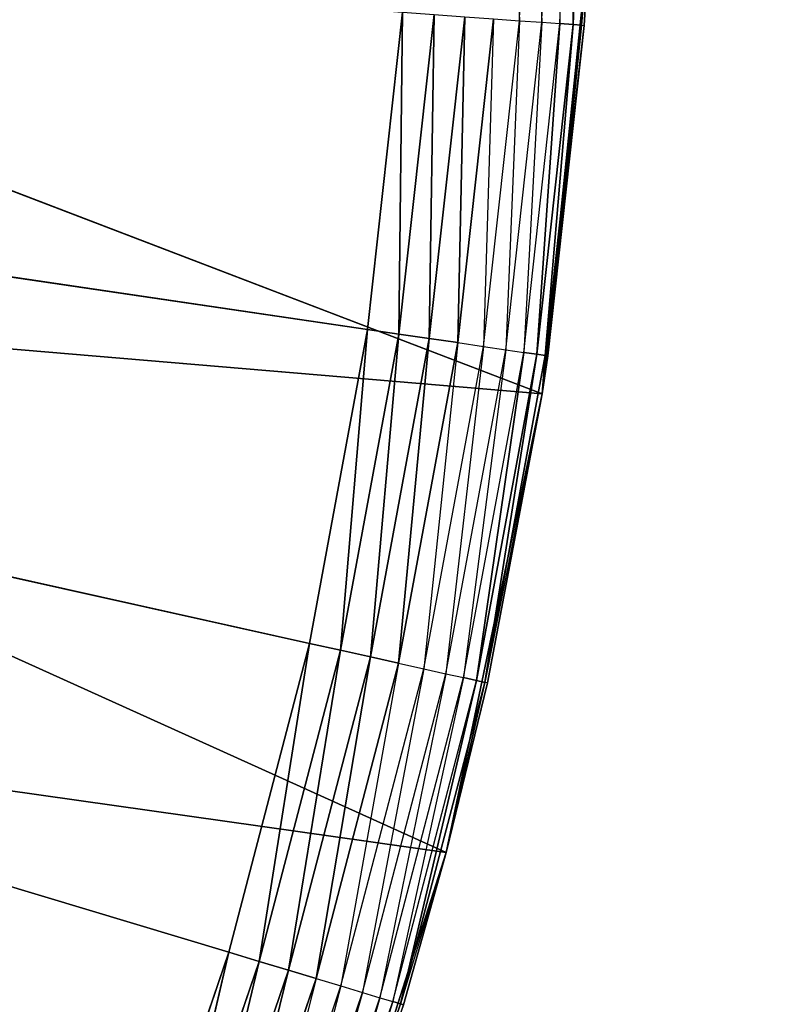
# Model space of a CAD drawing. Header units: centimetres. Extents: x 0.1 to 22.3, y 0.1 to 22.3.
# Tile 591 of 632: x 21.2242 to 21.3083, y 20.6218 to 20.7299. Entities that reach past the tile are written whole.
import ezdxf

# ---------------------------------------------------------------- set-up
doc = ezdxf.new("R2010")
doc.units = ezdxf.units.CM
doc.header["$LTSCALE"] = 2.54
doc.layers.get('0').update_dxf_attribs({"true_color": 0xff5454})

# ---------------------------------------------------------------- blocks, each defined once
blk = doc.blocks.new('Kosz na _mieci DELLA.STL')
at = {"color": 0}
for p, q in [((20.78747, 20.7658, 15.55), (21.24712, 20.62751, 15.55)), ((21.26236, 20.69591, 15.55), (20.78747, 20.7658, 15.55)), ((21.26236, 20.69591, 15.55), (20.78747, 20.7658, 15.55)), ((21.25599, 20.66143, 15.55), (20.78747, 20.7658, 15.55)), ((21.25599, 20.66143, 15.55), (20.78747, 20.7658, 15.55)), ((20.78747, 20.7658, 15.55), (21.24712, 20.62751, 15.55)), ((21.27747, 20.7658, 15.55268), (21.27902, 20.72982, 15.55468)), ((21.27902, 20.72982, 15.55468), (21.28033, 20.7658, 15.55468)), ((21.28033, 20.7658, 15.55468), (21.28147, 20.72964, 15.55714)), ((21.28147, 20.72964, 15.55714), (21.2828, 20.7658, 15.55714)), ((21.2828, 20.7658, 15.55714), (21.28347, 20.7295, 15.56)), ((21.28347, 20.7295, 15.56), (21.28479, 20.7658, 15.56)), ((21.28479, 20.7658, 15.56), (21.28494, 20.72939, 15.56316)), ((21.28479, 20.7658, 15.56), (21.28494, 20.72939, 15.56316)), ((21.28494, 20.72939, 15.56316), (21.28627, 20.7658, 15.56316)), ((21.28494, 20.72939, 15.56316), (21.28627, 20.7658, 15.56316)), ((21.28747, 20.7658, 15.57), (21.28584, 20.72933, 15.56653)), ((21.28584, 20.72933, 15.56653), (21.28717, 20.7658, 15.56653)), ((21.28627, 20.7658, 15.56316), (21.28584, 20.72933, 15.56653)), ((21.28627, 20.7658, 15.56316), (21.28584, 20.72933, 15.56653)), ((21.28584, 20.72933, 15.56653), (21.28717, 20.7658, 15.56653)), ((21.28152, 20.68885, 15.75), (21.13681, 20.74426, 15.75)), ((21.28152, 20.68885, 15.75), (21.13681, 20.74426, 15.75)), ((21.28681, 20.74006, 15.75), (21.28152, 20.68885, 15.75)), ((21.28681, 20.74006, 15.75), (21.28152, 20.68885, 15.75)), ((21.28681, 20.74006, 15.57), (21.28584, 20.72933, 15.56653)), ((21.28614, 20.7293, 15.57), (21.28681, 20.74006, 15.75)), ((21.28614, 20.7293, 15.57), (21.28681, 20.74006, 15.75)), ((21.28614, 20.7293, 15.57), (21.28681, 20.74006, 15.57)), ((21.26619, 20.73076, 15.55), (21.26236, 20.69591, 15.55)), ((21.26619, 20.73076, 15.55), (21.26236, 20.69591, 15.55)), ((21.26619, 20.73076, 15.55), (21.2658, 20.69541, 15.5503)), ((21.26619, 20.73076, 15.55), (21.2658, 20.69541, 15.5503)), ((21.2658, 20.69541, 15.5503), (21.26966, 20.73051, 15.5503)), ((21.2658, 20.69541, 15.5503), (21.26966, 20.73051, 15.5503)), ((21.26966, 20.73051, 15.5503), (21.26913, 20.69492, 15.55121)), ((21.26966, 20.73051, 15.5503), (21.26913, 20.69492, 15.55121)), ((21.26913, 20.69492, 15.55121), (21.27302, 20.73026, 15.55121)), ((21.26913, 20.69492, 15.55121), (21.27302, 20.73026, 15.55121)), ((21.27302, 20.73026, 15.55121), (21.27225, 20.69446, 15.55268)), ((21.27302, 20.73026, 15.55121), (21.27225, 20.69446, 15.55268)), ((21.27225, 20.69446, 15.55268), (21.27617, 20.73003, 15.55268)), ((21.27617, 20.73003, 15.55268), (21.27508, 20.69404, 15.55468)), ((21.27508, 20.69404, 15.55468), (21.27902, 20.72982, 15.55468)), ((21.27617, 20.73003, 15.55268), (21.27902, 20.72982, 15.55468)), ((21.27902, 20.72982, 15.55468), (21.27752, 20.69368, 15.55714)), ((21.27752, 20.69368, 15.55714), (21.28147, 20.72964, 15.55714)), ((21.27902, 20.72982, 15.55468), (21.28147, 20.72964, 15.55714)), ((21.28147, 20.72964, 15.55714), (21.2795, 20.69339, 15.56)), ((21.2795, 20.69339, 15.56), (21.28347, 20.7295, 15.56)), ((21.28347, 20.7295, 15.56), (21.28095, 20.69318, 15.56316)), ((21.28347, 20.7295, 15.56), (21.28095, 20.69318, 15.56316)), ((21.28095, 20.69318, 15.56316), (21.28494, 20.72939, 15.56316)), ((21.28095, 20.69318, 15.56316), (21.28494, 20.72939, 15.56316)), ((21.28147, 20.72964, 15.55714), (21.28347, 20.7295, 15.56)), ((21.28614, 20.7293, 15.57), (21.28152, 20.68885, 15.75)), ((21.28614, 20.7293, 15.57), (21.28152, 20.68885, 15.75)), ((21.28494, 20.72939, 15.56316), (21.28185, 20.69304, 15.56653)), ((21.28494, 20.72939, 15.56316), (21.28185, 20.69304, 15.56653)), ((21.28185, 20.69304, 15.56653), (21.28584, 20.72933, 15.56653)), ((21.28185, 20.69304, 15.56653), (21.28584, 20.72933, 15.56653)), ((21.28215, 20.693, 15.57), (21.28584, 20.72933, 15.56653)), ((21.28215, 20.693, 15.57), (21.28584, 20.72933, 15.56653)), ((21.28215, 20.693, 15.57), (21.28614, 20.7293, 15.57)), ((21.28215, 20.693, 15.57), (21.28614, 20.7293, 15.57)), ((21.28347, 20.7295, 15.56), (21.28494, 20.72939, 15.56316)), ((21.28347, 20.7295, 15.56), (21.28494, 20.72939, 15.56316)), ((21.28494, 20.72939, 15.56316), (21.28584, 20.72933, 15.56653)), ((21.28494, 20.72939, 15.56316), (21.28584, 20.72933, 15.56653)), ((21.28584, 20.72933, 15.56653), (21.28614, 20.7293, 15.57)), ((21.27099, 20.63846, 15.75), (21.13152, 20.70149, 15.75)), ((21.27099, 20.63846, 15.75), (21.13152, 20.70149, 15.75)), ((21.28152, 20.68885, 15.75), (21.13152, 20.70149, 15.75)), ((21.28152, 20.68885, 15.75), (21.13152, 20.70149, 15.75)), ((21.26236, 20.69591, 15.55), (21.25599, 20.66143, 15.55)), ((21.26236, 20.69591, 15.55), (21.25599, 20.66143, 15.55)), ((21.26236, 20.69591, 15.55), (21.25938, 20.66068, 15.5503)), ((21.26236, 20.69591, 15.55), (21.25938, 20.66068, 15.5503)), ((21.26236, 20.69591, 15.55), (21.2658, 20.69541, 15.5503)), ((21.26236, 20.69591, 15.55), (21.2658, 20.69541, 15.5503)), ((21.25938, 20.66068, 15.5503), (21.2658, 20.69541, 15.5503)), ((21.25938, 20.66068, 15.5503), (21.2658, 20.69541, 15.5503)), ((21.2658, 20.69541, 15.5503), (21.26267, 20.65995, 15.55121)), ((21.2658, 20.69541, 15.5503), (21.26267, 20.65995, 15.55121)), ((21.26267, 20.65995, 15.55121), (21.26913, 20.69492, 15.55121)), ((21.26267, 20.65995, 15.55121), (21.26913, 20.69492, 15.55121)), ((21.26913, 20.69492, 15.55121), (21.26575, 20.65926, 15.55268)), ((21.26913, 20.69492, 15.55121), (21.26575, 20.65926, 15.55268)), ((21.2658, 20.69541, 15.5503), (21.26913, 20.69492, 15.55121)), ((21.2658, 20.69541, 15.5503), (21.26913, 20.69492, 15.55121)), ((21.26913, 20.69492, 15.55121), (21.27225, 20.69446, 15.55268)), ((21.26913, 20.69492, 15.55121), (21.27225, 20.69446, 15.55268)), ((21.26575, 20.65926, 15.55268), (21.27225, 20.69446, 15.55268)), ((21.27225, 20.69446, 15.55268), (21.26854, 20.65864, 15.55468)), ((21.26854, 20.65864, 15.55468), (21.27508, 20.69404, 15.55468)), ((21.27508, 20.69404, 15.55468), (21.27095, 20.6581, 15.55714)), ((21.27095, 20.6581, 15.55714), (21.27752, 20.69368, 15.55714)), ((21.27225, 20.69446, 15.55268), (21.27508, 20.69404, 15.55468)), ((21.27752, 20.69368, 15.55714), (21.2729, 20.65767, 15.56)), ((21.27508, 20.69404, 15.55468), (21.27752, 20.69368, 15.55714)), ((21.27752, 20.69368, 15.55714), (21.2795, 20.69339, 15.56)), ((21.2729, 20.65767, 15.56), (21.2795, 20.69339, 15.56)), ((21.2795, 20.69339, 15.56), (21.27433, 20.65735, 15.56316)), ((21.2795, 20.69339, 15.56), (21.27433, 20.65735, 15.56316)), ((21.27433, 20.65735, 15.56316), (21.28095, 20.69318, 15.56316)), ((21.27433, 20.65735, 15.56316), (21.28095, 20.69318, 15.56316)), ((21.28095, 20.69318, 15.56316), (21.27522, 20.65715, 15.56653)), ((21.28095, 20.69318, 15.56316), (21.27522, 20.65715, 15.56653)), ((21.27522, 20.65715, 15.56653), (21.28185, 20.69304, 15.56653)), ((21.27522, 20.65715, 15.56653), (21.28185, 20.69304, 15.56653)), ((21.2795, 20.69339, 15.56), (21.28095, 20.69318, 15.56316)), ((21.2795, 20.69339, 15.56), (21.28095, 20.69318, 15.56316)), ((21.28095, 20.69318, 15.56316), (21.28185, 20.69304, 15.56653)), ((21.28095, 20.69318, 15.56316), (21.28185, 20.69304, 15.56653)), ((21.28152, 20.68885, 15.57), (21.28185, 20.69304, 15.56653)), ((21.28152, 20.68885, 15.57), (21.28215, 20.693, 15.57)), ((21.28215, 20.693, 15.57), (21.28152, 20.68885, 15.75)), ((21.28215, 20.693, 15.57), (21.28152, 20.68885, 15.75)), ((21.28215, 20.693, 15.57), (21.28185, 20.69304, 15.56653)), ((21.28152, 20.68885, 15.75), (21.27099, 20.63846, 15.75)), ((21.28152, 20.68885, 15.75), (21.27099, 20.63846, 15.75)), ((21.28152, 20.68885, 15.57), (21.27522, 20.65715, 15.56653)), ((21.28152, 20.68885, 15.75), (21.27551, 20.65709, 15.57)), ((21.27551, 20.65709, 15.57), (21.28152, 20.68885, 15.57)), ((21.28152, 20.68885, 15.75), (21.27551, 20.65709, 15.57)), ((21.28152, 20.68885, 15.57), (21.28152, 20.68885, 15.75)), ((21.28152, 20.68885, 15.57), (21.28152, 20.68885, 15.75)), ((21.25599, 20.66143, 15.55), (21.24712, 20.62751, 15.55)), ((21.25599, 20.66143, 15.55), (21.24712, 20.62751, 15.55)), ((21.25599, 20.66143, 15.55), (21.25045, 20.62651, 15.5503)), ((21.25599, 20.66143, 15.55), (21.25045, 20.62651, 15.5503)), ((21.25599, 20.66143, 15.55), (21.25938, 20.66068, 15.5503)), ((21.25599, 20.66143, 15.55), (21.25938, 20.66068, 15.5503)), ((21.25045, 20.62651, 15.5503), (21.25938, 20.66068, 15.5503)), ((21.25045, 20.62651, 15.5503), (21.25938, 20.66068, 15.5503)), ((21.25938, 20.66068, 15.5503), (21.25367, 20.62554, 15.55121)), ((21.25938, 20.66068, 15.5503), (21.25367, 20.62554, 15.55121)), ((21.25938, 20.66068, 15.5503), (21.26267, 20.65995, 15.55121)), ((21.25938, 20.66068, 15.5503), (21.26267, 20.65995, 15.55121)), ((21.27099, 20.63846, 15.75), (21.121, 20.6597, 15.75)), ((21.27099, 20.63846, 15.75), (21.121, 20.6597, 15.75)), ((21.25367, 20.62554, 15.55121), (21.26267, 20.65995, 15.55121)), ((21.25367, 20.62554, 15.55121), (21.26267, 20.65995, 15.55121)), ((21.26267, 20.65995, 15.55121), (21.2567, 20.62463, 15.55268)), ((21.26267, 20.65995, 15.55121), (21.2567, 20.62463, 15.55268)), ((21.2567, 20.62463, 15.55268), (21.26575, 20.65926, 15.55268)), ((21.26575, 20.65926, 15.55268), (21.25943, 20.62381, 15.55468)), ((21.26267, 20.65995, 15.55121), (21.26575, 20.65926, 15.55268)), ((21.26267, 20.65995, 15.55121), (21.26575, 20.65926, 15.55268)), ((21.26575, 20.65926, 15.55268), (21.26854, 20.65864, 15.55468)), ((21.25943, 20.62381, 15.55468), (21.26854, 20.65864, 15.55468)), ((21.26854, 20.65864, 15.55468), (21.26179, 20.6231, 15.55714)), ((21.26179, 20.6231, 15.55714), (21.27095, 20.6581, 15.55714)), ((21.27095, 20.6581, 15.55714), (21.26371, 20.62252, 15.56)), ((21.26854, 20.65864, 15.55468), (21.27095, 20.6581, 15.55714)), ((21.27095, 20.6581, 15.55714), (21.2729, 20.65767, 15.56)), ((21.26371, 20.62252, 15.56), (21.2729, 20.65767, 15.56)), ((21.2729, 20.65767, 15.56), (21.26512, 20.6221, 15.56316)), ((21.26512, 20.6221, 15.56316), (21.27433, 20.65735, 15.56316)), ((21.27433, 20.65735, 15.56316), (21.26598, 20.62184, 15.56653)), ((21.27433, 20.65735, 15.56316), (21.26598, 20.62184, 15.56653)), ((21.26598, 20.62184, 15.56653), (21.27522, 20.65715, 15.56653)), ((21.26598, 20.62184, 15.56653), (21.27522, 20.65715, 15.56653)), ((21.27099, 20.63846, 15.57), (21.27522, 20.65715, 15.56653)), ((21.27099, 20.63846, 15.75), (21.27551, 20.65709, 15.57)), ((21.27099, 20.63846, 15.75), (21.27551, 20.65709, 15.57)), ((21.27099, 20.63846, 15.57), (21.27551, 20.65709, 15.57)), ((21.2729, 20.65767, 15.56), (21.27433, 20.65735, 15.56316)), ((21.27433, 20.65735, 15.56316), (21.27522, 20.65715, 15.56653)), ((21.27433, 20.65735, 15.56316), (21.27522, 20.65715, 15.56653)), ((21.27551, 20.65709, 15.57), (21.27522, 20.65715, 15.56653)), ((21.27099, 20.63846, 15.75), (21.25533, 20.58942, 15.75)), ((21.27099, 20.63846, 15.75), (21.25533, 20.58942, 15.75)), ((21.27099, 20.63846, 15.57), (21.26598, 20.62184, 15.56653)), ((21.26628, 20.62175, 15.57), (21.27099, 20.63846, 15.75)), ((21.26628, 20.62175, 15.57), (21.27099, 20.63846, 15.75)), ((21.26628, 20.62175, 15.57), (21.27099, 20.63846, 15.57)), ((21.27099, 20.63846, 15.75), (21.27099, 20.63846, 15.57)), ((21.27099, 20.63846, 15.75), (21.27099, 20.63846, 15.57)), ((21.24712, 20.62751, 15.55), (21.2358, 20.59433, 15.55)), ((21.24712, 20.62751, 15.55), (21.2358, 20.59433, 15.55)), ((21.24712, 20.62751, 15.55), (21.23905, 20.59309, 15.5503)), ((21.24712, 20.62751, 15.55), (21.23905, 20.59309, 15.5503)), ((21.23905, 20.59309, 15.5503), (21.25045, 20.62651, 15.5503)), ((21.23905, 20.59309, 15.5503), (21.25045, 20.62651, 15.5503)), ((21.25045, 20.62651, 15.5503), (21.24219, 20.59189, 15.55121)), ((21.25045, 20.62651, 15.5503), (21.24219, 20.59189, 15.55121)), ((21.24712, 20.62751, 15.55), (21.25045, 20.62651, 15.5503)), ((21.24712, 20.62751, 15.55), (21.25045, 20.62651, 15.5503)), ((21.25045, 20.62651, 15.5503), (21.25367, 20.62554, 15.55121)), ((21.25045, 20.62651, 15.5503), (21.25367, 20.62554, 15.55121)), ((21.24219, 20.59189, 15.55121), (21.25367, 20.62554, 15.55121)), ((21.24219, 20.59189, 15.55121), (21.25367, 20.62554, 15.55121)), ((21.25367, 20.62554, 15.55121), (21.24514, 20.59076, 15.55268)), ((21.25367, 20.62554, 15.55121), (21.24514, 20.59076, 15.55268)), ((21.25367, 20.62554, 15.55121), (21.2567, 20.62463, 15.55268)), ((21.25367, 20.62554, 15.55121), (21.2567, 20.62463, 15.55268)), ((21.24514, 20.59076, 15.55268), (21.2567, 20.62463, 15.55268)), ((21.2567, 20.62463, 15.55268), (21.24781, 20.58974, 15.55468)), ((21.2567, 20.62463, 15.55268), (21.25943, 20.62381, 15.55468)), ((21.24781, 20.58974, 15.55468), (21.25943, 20.62381, 15.55468)), ((21.25943, 20.62381, 15.55468), (21.25011, 20.58886, 15.55714)), ((21.25943, 20.62381, 15.55468), (21.26179, 20.6231, 15.55714)), ((21.25011, 20.58886, 15.55714), (21.26179, 20.6231, 15.55714)), ((21.26179, 20.6231, 15.55714), (21.25198, 20.58814, 15.56)), ((21.25198, 20.58814, 15.56), (21.26371, 20.62252, 15.56)), ((21.26371, 20.62252, 15.56), (21.25336, 20.58762, 15.56316)), ((21.26179, 20.6231, 15.55714), (21.26371, 20.62252, 15.56)), ((21.26371, 20.62252, 15.56), (21.26512, 20.6221, 15.56316)), ((21.25336, 20.58762, 15.56316), (21.26512, 20.6221, 15.56316)), ((21.26512, 20.6221, 15.56316), (21.2542, 20.58729, 15.56653)), ((21.26512, 20.6221, 15.56316), (21.2542, 20.58729, 15.56653)), ((21.2542, 20.58729, 15.56653), (21.26598, 20.62184, 15.56653)), ((21.2542, 20.58729, 15.56653), (21.26598, 20.62184, 15.56653)), ((21.26512, 20.6221, 15.56316), (21.26598, 20.62184, 15.56653)), ((21.26512, 20.6221, 15.56316), (21.26598, 20.62184, 15.56653)), ((21.26628, 20.62175, 15.57), (21.26598, 20.62184, 15.56653))]:
    blk.add_line(p, q, dxfattribs=at)
mesh = blk.add_polyface(dxfattribs=at)
corners = [(22.13747, 22.1158, 47.35), (0.33747, 22.1158, 47.35), (3.63747, 19.8158, 47.35)]
mesh.append_faces([[corners[k] for k in face] for face in [(0, 1, 2)]], dxfattribs={"color": 0})
mesh = blk.add_polyface(dxfattribs=at)
corners = [(22.13747, 22.1158, 47.25), (18.83747, 19.8158, 47.25), (0.33747, 22.1158, 47.25)]
mesh.append_faces([[corners[k] for k in face] for face in [(0, 1, 2)]], dxfattribs={"color": 0})
mesh = blk.add_polyface(dxfattribs=at)
corners = [(22.13747, 22.1158, 47.35), (3.63747, 19.8158, 47.35), (18.83747, 19.8158, 47.35)]
mesh.append_faces([[corners[k] for k in face] for face in [(0, 1, 2)]], dxfattribs={"color": 0})
mesh = blk.add_polyface(dxfattribs=at)
corners = [(22.13747, 22.1158, 47.35), (18.83747, 19.8158, 47.35), (19.01112, 19.80061, 47.35)]
mesh.append_faces([[corners[k] for k in face] for face in [(0, 1, 2)]], dxfattribs={"color": 0})
mesh = blk.add_polyface(dxfattribs=at)
corners = [(22.13747, 22.1158, 47.25), (19.01112, 19.80061, 47.25), (18.83747, 19.8158, 47.25)]
mesh.append_faces([[corners[k] for k in face] for face in [(0, 1, 2)]], dxfattribs={"color": 0})
mesh = blk.add_polyface(dxfattribs=at)
corners = [(22.13747, 22.1158, 47.35), (19.01112, 19.80061, 47.35), (19.1795, 19.75549, 47.35)]
mesh.append_faces([[corners[k] for k in face] for face in [(0, 1, 2)]], dxfattribs={"color": 0})
mesh = blk.add_polyface(dxfattribs=at)
corners = [(22.13747, 22.1158, 47.25), (19.1795, 19.75549, 47.25), (19.01112, 19.80061, 47.25)]
mesh.append_faces([[corners[k] for k in face] for face in [(0, 1, 2)]], dxfattribs={"color": 0})
mesh = blk.add_polyface(dxfattribs=at)
corners = [(22.13747, 22.1158, 47.35), (19.1795, 19.75549, 47.35), (19.33747, 19.68183, 47.35)]
mesh.append_faces([[corners[k] for k in face] for face in [(0, 1, 2)]], dxfattribs={"color": 0})
mesh = blk.add_polyface(dxfattribs=at)
corners = [(22.13747, 22.1158, 47.25), (19.33747, 19.68183, 47.25), (19.1795, 19.75549, 47.25)]
mesh.append_faces([[corners[k] for k in face] for face in [(0, 1, 2)]], dxfattribs={"color": 0})
mesh = blk.add_polyface(dxfattribs=at)
corners = [(22.13747, 22.1158, 47.35), (19.33747, 19.68183, 47.35), (19.48026, 19.58185, 47.35)]
mesh.append_faces([[corners[k] for k in face] for face in [(0, 1, 2)]], dxfattribs={"color": 0})
mesh = blk.add_polyface(dxfattribs=at)
corners = [(22.13747, 22.1158, 47.25), (19.48026, 19.58185, 47.25), (19.33747, 19.68183, 47.25)]
mesh.append_faces([[corners[k] for k in face] for face in [(0, 1, 2)]], dxfattribs={"color": 0})
mesh = blk.add_polyface(dxfattribs=at)
corners = [(22.13747, 22.1158, 47.35), (19.48026, 19.58185, 47.35), (19.60352, 19.45859, 47.35)]
mesh.append_faces([[corners[k] for k in face] for face in [(0, 1, 2)]], dxfattribs={"color": 0})
mesh = blk.add_polyface(dxfattribs=at)
corners = [(22.13747, 22.1158, 47.25), (19.60352, 19.45859, 47.25), (19.48026, 19.58185, 47.25)]
mesh.append_faces([[corners[k] for k in face] for face in [(0, 1, 2)]], dxfattribs={"color": 0})
mesh = blk.add_polyface(dxfattribs=at)
corners = [(22.13747, 22.1158, 47.35), (19.60352, 19.45859, 47.35), (19.7035, 19.3158, 47.35)]
mesh.append_faces([[corners[k] for k in face] for face in [(0, 1, 2)]], dxfattribs={"color": 0})
mesh = blk.add_polyface(dxfattribs=at)
corners = [(22.13747, 22.1158, 47.25), (19.7035, 19.3158, 47.25), (19.60352, 19.45859, 47.25)]
mesh.append_faces([[corners[k] for k in face] for face in [(0, 1, 2)]], dxfattribs={"color": 0})
mesh = blk.add_polyface(dxfattribs=at)
corners = [(22.13747, 22.1158, 47.35), (19.7035, 19.3158, 47.35), (19.77717, 19.15782, 47.35)]
mesh.append_faces([[corners[k] for k in face] for face in [(0, 1, 2)]], dxfattribs={"color": 0})
mesh = blk.add_polyface(dxfattribs=at)
corners = [(22.13747, 22.1158, 47.25), (19.77717, 19.15782, 47.25), (19.7035, 19.3158, 47.25)]
mesh.append_faces([[corners[k] for k in face] for face in [(0, 1, 2)]], dxfattribs={"color": 0})
mesh = blk.add_polyface(dxfattribs=at)
corners = [(22.13747, 22.1158, 47.35), (19.77717, 19.15782, 47.35), (19.82228, 18.98945, 47.35)]
mesh.append_faces([[corners[k] for k in face] for face in [(0, 1, 2)]], dxfattribs={"color": 0})
mesh = blk.add_polyface(dxfattribs=at)
corners = [(22.13747, 22.1158, 47.25), (19.82228, 18.98945, 47.25), (19.77717, 19.15782, 47.25)]
mesh.append_faces([[corners[k] for k in face] for face in [(0, 1, 2)]], dxfattribs={"color": 0})
mesh = blk.add_polyface(dxfattribs=at)
corners = [(22.13747, 22.1158, 47.35), (19.82228, 18.98945, 47.35), (19.83748, 18.8158, 47.35)]
mesh.append_faces([[corners[k] for k in face] for face in [(0, 1, 2)]], dxfattribs={"color": 0})
mesh = blk.add_polyface(dxfattribs=at)
corners = [(22.13747, 22.1158, 47.25), (19.83748, 18.8158, 47.25), (19.82228, 18.98945, 47.25)]
mesh.append_faces([[corners[k] for k in face] for face in [(0, 1, 2)]], dxfattribs={"color": 0})
mesh = blk.add_polyface(dxfattribs=at)
corners = [(22.13747, 22.1158, 47.35), (19.83748, 18.8158, 47.35), (22.13747, 0.3158, 47.35)]
mesh.append_faces([[corners[k] for k in face] for face in [(0, 1, 2)]], dxfattribs={"color": 0})
mesh = blk.add_polyface(dxfattribs=at)
corners = [(22.13747, 0.3158, 47.25), (19.83748, 3.6158, 47.25), (22.13747, 22.1158, 47.25)]
mesh.append_faces([[corners[k] for k in face] for face in [(0, 1, 2)]], dxfattribs={"color": 0})
mesh = blk.add_polyface(dxfattribs=at)
corners = [(22.13747, 22.1158, 47.25), (19.83748, 3.6158, 47.25), (19.83748, 18.8158, 47.25)]
mesh.append_faces([[corners[k] for k in face] for face in [(0, 1, 2)]], dxfattribs={"color": 0})
mesh = blk.add_polyface(dxfattribs=at)
corners = [(21.83747, 0.6158, 15.75), (0.63747, 0.6158, 15.75), (21.83747, 21.8158, 15.75)]
mesh.append_faces([[corners[k] for k in face] for face in [(0, 1, 2)]], dxfattribs={"color": 0})
mesh = blk.add_polyface(dxfattribs=at)
corners = [(21.83747, 21.8158, 15.75), (0.63747, 0.6158, 15.75), (0.63747, 21.8158, 15.75)]
mesh.append_faces([[corners[k] for k in face] for face in [(0, 1, 2)]], dxfattribs={"color": 0})
mesh = blk.add_polyface(dxfattribs=at)
corners = [(21.83747, 0.6158, 15.95), (0.63747, 21.8158, 15.95), (0.63747, 0.6158, 15.95)]
mesh.append_faces([[corners[k] for k in face] for face in [(0, 1, 2)]], dxfattribs={"color": 0})
mesh = blk.add_polyface(dxfattribs=at)
corners = [(21.83747, 21.8158, 15.95), (0.63747, 21.8158, 15.95), (21.83747, 0.6158, 15.95)]
mesh.append_faces([[corners[k] for k in face] for face in [(0, 1, 2)]], dxfattribs={"color": 0})
mesh = blk.add_polyface(dxfattribs=at)
corners = [(21.24712, 20.62751, 15.55), (21.2358, 20.59433, 15.55), (20.78747, 20.7658, 15.55)]
mesh.append_faces([[corners[k] for k in face] for face in [(0, 1, 2)]], dxfattribs={"color": 0})
mesh = blk.add_polyface(dxfattribs=at)
corners = [(21.2358, 20.59433, 15.55), (21.22209, 20.56206, 15.55), (20.78747, 20.7658, 15.55)]
mesh.append_faces([[corners[k] for k in face] for face in [(0, 1, 2)]], dxfattribs={"color": 0})
mesh = blk.add_polyface(dxfattribs=at)
corners = [(21.26619, 20.73076, 15.55), (21.26236, 20.69591, 15.55), (20.78747, 20.7658, 15.55)]
mesh.append_faces([[corners[k] for k in face] for face in [(0, 1, 2)]], dxfattribs={"color": 0})
mesh = blk.add_polyface(dxfattribs=at)
corners = [(21.26236, 20.69591, 15.55), (21.25599, 20.66143, 15.55), (20.78747, 20.7658, 15.55)]
mesh.append_faces([[corners[k] for k in face] for face in [(0, 1, 2)]], dxfattribs={"color": 0})
mesh = blk.add_polyface(dxfattribs=at)
corners = [(21.25599, 20.66143, 15.55), (21.24712, 20.62751, 15.55), (20.78747, 20.7658, 15.55)]
mesh.append_faces([[corners[k] for k in face] for face in [(0, 1, 2)]], dxfattribs={"color": 0})
mesh = blk.add_polyface(dxfattribs=at)
corners = [(21.28479, 20.7658, 15.56), (21.28494, 20.72939, 15.56316), (21.28347, 20.7295, 15.56)]
mesh.append_faces([[corners[k] for k in face] for face in [(0, 1, 2)]], dxfattribs={"color": 0})
mesh = blk.add_polyface(dxfattribs=at)
corners = [(21.28627, 20.7658, 15.56316), (21.28494, 20.72939, 15.56316), (21.28479, 20.7658, 15.56)]
mesh.append_faces([[corners[k] for k in face] for face in [(0, 1, 2)]], dxfattribs={"color": 0})
mesh = blk.add_polyface(dxfattribs=at)
corners = [(21.28627, 20.7658, 15.56316), (21.28584, 20.72933, 15.56653), (21.28494, 20.72939, 15.56316)]
mesh.append_faces([[corners[k] for k in face] for face in [(0, 1, 2)]], dxfattribs={"color": 0})
mesh = blk.add_polyface(dxfattribs=at)
corners = [(21.28747, 20.7658, 15.57), (21.28584, 20.72933, 15.56653), (21.28717, 20.7658, 15.56653)]
mesh.append_faces([[corners[k] for k in face] for face in [(0, 1, 2)]], dxfattribs={"color": 0})
mesh = blk.add_polyface(dxfattribs=at)
corners = [(21.28717, 20.7658, 15.56653), (21.28584, 20.72933, 15.56653), (21.28627, 20.7658, 15.56316)]
mesh.append_faces([[corners[k] for k in face] for face in [(0, 1, 2)]], dxfattribs={"color": 0})
mesh = blk.add_polyface(dxfattribs=at)
corners = [(21.28152, 20.68885, 15.75), (21.13681, 20.74426, 15.75), (21.13152, 20.70149, 15.75)]
mesh.append_faces([[corners[k] for k in face] for face in [(0, 1, 2)]], dxfattribs={"color": 0})
mesh = blk.add_polyface(dxfattribs=at)
corners = [(21.28681, 20.74006, 15.75), (21.13681, 20.74426, 15.75), (21.28152, 20.68885, 15.75)]
mesh.append_faces([[corners[k] for k in face] for face in [(0, 1, 2)]], dxfattribs={"color": 0})
mesh = blk.add_polyface(dxfattribs=at)
corners = [(21.28681, 20.74006, 15.75), (21.28152, 20.68885, 15.75), (21.28614, 20.7293, 15.57)]
mesh.append_faces([[corners[k] for k in face] for face in [(0, 1, 2)]], dxfattribs={"color": 0})
mesh = blk.add_polyface(dxfattribs=at)
corners = [(21.28681, 20.74006, 15.75), (21.28614, 20.7293, 15.57), (21.28681, 20.74006, 15.57)]
mesh.append_faces([[corners[k] for k in face] for face in [(0, 1, 2)]], dxfattribs={"color": 0})
mesh = blk.add_polyface(dxfattribs=at)
corners = [(21.26619, 20.73076, 15.55), (21.2658, 20.69541, 15.5503), (21.26236, 20.69591, 15.55)]
mesh.append_faces([[corners[k] for k in face] for face in [(0, 1, 2)]], dxfattribs={"color": 0})
mesh = blk.add_polyface(dxfattribs=at)
corners = [(21.26966, 20.73051, 15.5503), (21.2658, 20.69541, 15.5503), (21.26619, 20.73076, 15.55)]
mesh.append_faces([[corners[k] for k in face] for face in [(0, 1, 2)]], dxfattribs={"color": 0})
mesh = blk.add_polyface(dxfattribs=at)
corners = [(21.26966, 20.73051, 15.5503), (21.26913, 20.69492, 15.55121), (21.2658, 20.69541, 15.5503)]
mesh.append_faces([[corners[k] for k in face] for face in [(0, 1, 2)]], dxfattribs={"color": 0})
mesh = blk.add_polyface(dxfattribs=at)
corners = [(21.27302, 20.73026, 15.55121), (21.26913, 20.69492, 15.55121), (21.26966, 20.73051, 15.5503)]
mesh.append_faces([[corners[k] for k in face] for face in [(0, 1, 2)]], dxfattribs={"color": 0})
mesh = blk.add_polyface(dxfattribs=at)
corners = [(21.27302, 20.73026, 15.55121), (21.27225, 20.69446, 15.55268), (21.26913, 20.69492, 15.55121)]
mesh.append_faces([[corners[k] for k in face] for face in [(0, 1, 2)]], dxfattribs={"color": 0})
mesh = blk.add_polyface(dxfattribs=at)
corners = [(21.27617, 20.73003, 15.55268), (21.27225, 20.69446, 15.55268), (21.27302, 20.73026, 15.55121)]
mesh.append_faces([[corners[k] for k in face] for face in [(0, 1, 2)]], dxfattribs={"color": 0})
mesh = blk.add_polyface(dxfattribs=at)
corners = [(21.28347, 20.7295, 15.56), (21.28095, 20.69318, 15.56316), (21.2795, 20.69339, 15.56)]
mesh.append_faces([[corners[k] for k in face] for face in [(0, 1, 2)]], dxfattribs={"color": 0})
mesh = blk.add_polyface(dxfattribs=at)
corners = [(21.28347, 20.7295, 15.56), (21.28494, 20.72939, 15.56316), (21.28095, 20.69318, 15.56316)]
mesh.append_faces([[corners[k] for k in face] for face in [(0, 1, 2)]], dxfattribs={"color": 0})
mesh = blk.add_polyface(dxfattribs=at)
corners = [(21.28494, 20.72939, 15.56316), (21.28185, 20.69304, 15.56653), (21.28095, 20.69318, 15.56316)]
mesh.append_faces([[corners[k] for k in face] for face in [(0, 1, 2)]], dxfattribs={"color": 0})
mesh = blk.add_polyface(dxfattribs=at)
corners = [(21.28614, 20.7293, 15.57), (21.28152, 20.68885, 15.75), (21.28215, 20.693, 15.57)]
mesh.append_faces([[corners[k] for k in face] for face in [(0, 1, 2)]], dxfattribs={"color": 0})
mesh = blk.add_polyface(dxfattribs=at)
corners = [(21.28494, 20.72939, 15.56316), (21.28584, 20.72933, 15.56653), (21.28185, 20.69304, 15.56653)]
mesh.append_faces([[corners[k] for k in face] for face in [(0, 1, 2)]], dxfattribs={"color": 0})
mesh = blk.add_polyface(dxfattribs=at)
corners = [(21.28584, 20.72933, 15.56653), (21.28215, 20.693, 15.57), (21.28185, 20.69304, 15.56653)]
mesh.append_faces([[corners[k] for k in face] for face in [(0, 1, 2)]], dxfattribs={"color": 0})
mesh = blk.add_polyface(dxfattribs=at)
corners = [(21.28584, 20.72933, 15.56653), (21.28614, 20.7293, 15.57), (21.28215, 20.693, 15.57)]
mesh.append_faces([[corners[k] for k in face] for face in [(0, 1, 2)]], dxfattribs={"color": 0})
mesh = blk.add_polyface(dxfattribs=at)
corners = [(21.27099, 20.63846, 15.75), (21.13152, 20.70149, 15.75), (21.121, 20.6597, 15.75)]
mesh.append_faces([[corners[k] for k in face] for face in [(0, 1, 2)]], dxfattribs={"color": 0})
mesh = blk.add_polyface(dxfattribs=at)
corners = [(21.28152, 20.68885, 15.75), (21.13152, 20.70149, 15.75), (21.27099, 20.63846, 15.75)]
mesh.append_faces([[corners[k] for k in face] for face in [(0, 1, 2)]], dxfattribs={"color": 0})
mesh = blk.add_polyface(dxfattribs=at)
corners = [(21.26236, 20.69591, 15.55), (21.25938, 20.66068, 15.5503), (21.25599, 20.66143, 15.55)]
mesh.append_faces([[corners[k] for k in face] for face in [(0, 1, 2)]], dxfattribs={"color": 0})
mesh = blk.add_polyface(dxfattribs=at)
corners = [(21.2658, 20.69541, 15.5503), (21.25938, 20.66068, 15.5503), (21.26236, 20.69591, 15.55)]
mesh.append_faces([[corners[k] for k in face] for face in [(0, 1, 2)]], dxfattribs={"color": 0})
mesh = blk.add_polyface(dxfattribs=at)
corners = [(21.2658, 20.69541, 15.5503), (21.26267, 20.65995, 15.55121), (21.25938, 20.66068, 15.5503)]
mesh.append_faces([[corners[k] for k in face] for face in [(0, 1, 2)]], dxfattribs={"color": 0})
mesh = blk.add_polyface(dxfattribs=at)
corners = [(21.26913, 20.69492, 15.55121), (21.26267, 20.65995, 15.55121), (21.2658, 20.69541, 15.5503)]
mesh.append_faces([[corners[k] for k in face] for face in [(0, 1, 2)]], dxfattribs={"color": 0})
mesh = blk.add_polyface(dxfattribs=at)
corners = [(21.26913, 20.69492, 15.55121), (21.26575, 20.65926, 15.55268), (21.26267, 20.65995, 15.55121)]
mesh.append_faces([[corners[k] for k in face] for face in [(0, 1, 2)]], dxfattribs={"color": 0})
mesh = blk.add_polyface(dxfattribs=at)
corners = [(21.27225, 20.69446, 15.55268), (21.26575, 20.65926, 15.55268), (21.26913, 20.69492, 15.55121)]
mesh.append_faces([[corners[k] for k in face] for face in [(0, 1, 2)]], dxfattribs={"color": 0})
mesh = blk.add_polyface(dxfattribs=at)
corners = [(21.2795, 20.69339, 15.56), (21.27433, 20.65735, 15.56316), (21.2729, 20.65767, 15.56)]
mesh.append_faces([[corners[k] for k in face] for face in [(0, 1, 2)]], dxfattribs={"color": 0})
mesh = blk.add_polyface(dxfattribs=at)
corners = [(21.2795, 20.69339, 15.56), (21.28095, 20.69318, 15.56316), (21.27433, 20.65735, 15.56316)]
mesh.append_faces([[corners[k] for k in face] for face in [(0, 1, 2)]], dxfattribs={"color": 0})
mesh = blk.add_polyface(dxfattribs=at)
corners = [(21.28095, 20.69318, 15.56316), (21.27522, 20.65715, 15.56653), (21.27433, 20.65735, 15.56316)]
mesh.append_faces([[corners[k] for k in face] for face in [(0, 1, 2)]], dxfattribs={"color": 0})
mesh = blk.add_polyface(dxfattribs=at)
corners = [(21.28095, 20.69318, 15.56316), (21.28185, 20.69304, 15.56653), (21.27522, 20.65715, 15.56653)]
mesh.append_faces([[corners[k] for k in face] for face in [(0, 1, 2)]], dxfattribs={"color": 0})
mesh = blk.add_polyface(dxfattribs=at)
corners = [(21.28185, 20.69304, 15.56653), (21.28152, 20.68885, 15.57), (21.27522, 20.65715, 15.56653)]
mesh.append_faces([[corners[k] for k in face] for face in [(0, 1, 2)]], dxfattribs={"color": 0})
mesh = blk.add_polyface(dxfattribs=at)
corners = [(21.28215, 20.693, 15.57), (21.28152, 20.68885, 15.75), (21.28152, 20.68885, 15.57)]
mesh.append_faces([[corners[k] for k in face] for face in [(0, 1, 2)]], dxfattribs={"color": 0})
mesh = blk.add_polyface(dxfattribs=at)
corners = [(21.28152, 20.68885, 15.75), (21.27099, 20.63846, 15.75), (21.27551, 20.65709, 15.57)]
mesh.append_faces([[corners[k] for k in face] for face in [(0, 1, 2)]], dxfattribs={"color": 0})
mesh = blk.add_polyface(dxfattribs=at)
corners = [(21.28152, 20.68885, 15.75), (21.27551, 20.65709, 15.57), (21.28152, 20.68885, 15.57)]
mesh.append_faces([[corners[k] for k in face] for face in [(0, 1, 2)]], dxfattribs={"color": 0})
mesh = blk.add_polyface(dxfattribs=at)
corners = [(21.25599, 20.66143, 15.55), (21.25045, 20.62651, 15.5503), (21.24712, 20.62751, 15.55)]
mesh.append_faces([[corners[k] for k in face] for face in [(0, 1, 2)]], dxfattribs={"color": 0})
mesh = blk.add_polyface(dxfattribs=at)
corners = [(21.25938, 20.66068, 15.5503), (21.25045, 20.62651, 15.5503), (21.25599, 20.66143, 15.55)]
mesh.append_faces([[corners[k] for k in face] for face in [(0, 1, 2)]], dxfattribs={"color": 0})
mesh = blk.add_polyface(dxfattribs=at)
corners = [(21.25938, 20.66068, 15.5503), (21.25367, 20.62554, 15.55121), (21.25045, 20.62651, 15.5503)]
mesh.append_faces([[corners[k] for k in face] for face in [(0, 1, 2)]], dxfattribs={"color": 0})
mesh = blk.add_polyface(dxfattribs=at)
corners = [(21.26267, 20.65995, 15.55121), (21.25367, 20.62554, 15.55121), (21.25938, 20.66068, 15.5503)]
mesh.append_faces([[corners[k] for k in face] for face in [(0, 1, 2)]], dxfattribs={"color": 0})
mesh = blk.add_polyface(dxfattribs=at)
corners = [(21.25533, 20.58942, 15.75), (21.121, 20.6597, 15.75), (21.10544, 20.61951, 15.75)]
mesh.append_faces([[corners[k] for k in face] for face in [(0, 1, 2)]], dxfattribs={"color": 0})
mesh = blk.add_polyface(dxfattribs=at)
corners = [(21.27099, 20.63846, 15.75), (21.121, 20.6597, 15.75), (21.25533, 20.58942, 15.75)]
mesh.append_faces([[corners[k] for k in face] for face in [(0, 1, 2)]], dxfattribs={"color": 0})
mesh = blk.add_polyface(dxfattribs=at)
corners = [(21.26267, 20.65995, 15.55121), (21.2567, 20.62463, 15.55268), (21.25367, 20.62554, 15.55121)]
mesh.append_faces([[corners[k] for k in face] for face in [(0, 1, 2)]], dxfattribs={"color": 0})
mesh = blk.add_polyface(dxfattribs=at)
corners = [(21.26575, 20.65926, 15.55268), (21.2567, 20.62463, 15.55268), (21.26267, 20.65995, 15.55121)]
mesh.append_faces([[corners[k] for k in face] for face in [(0, 1, 2)]], dxfattribs={"color": 0})
mesh = blk.add_polyface(dxfattribs=at)
corners = [(21.27433, 20.65735, 15.56316), (21.26598, 20.62184, 15.56653), (21.26512, 20.6221, 15.56316)]
mesh.append_faces([[corners[k] for k in face] for face in [(0, 1, 2)]], dxfattribs={"color": 0})
mesh = blk.add_polyface(dxfattribs=at)
corners = [(21.27433, 20.65735, 15.56316), (21.27522, 20.65715, 15.56653), (21.26598, 20.62184, 15.56653)]
mesh.append_faces([[corners[k] for k in face] for face in [(0, 1, 2)]], dxfattribs={"color": 0})
mesh = blk.add_polyface(dxfattribs=at)
corners = [(21.27522, 20.65715, 15.56653), (21.27099, 20.63846, 15.57), (21.26598, 20.62184, 15.56653)]
mesh.append_faces([[corners[k] for k in face] for face in [(0, 1, 2)]], dxfattribs={"color": 0})
mesh = blk.add_polyface(dxfattribs=at)
corners = [(21.27551, 20.65709, 15.57), (21.27099, 20.63846, 15.75), (21.27099, 20.63846, 15.57)]
mesh.append_faces([[corners[k] for k in face] for face in [(0, 1, 2)]], dxfattribs={"color": 0})
mesh = blk.add_polyface(dxfattribs=at)
corners = [(21.27099, 20.63846, 15.75), (21.25533, 20.58942, 15.75), (21.26628, 20.62175, 15.57)]
mesh.append_faces([[corners[k] for k in face] for face in [(0, 1, 2)]], dxfattribs={"color": 0})
mesh = blk.add_polyface(dxfattribs=at)
corners = [(21.27099, 20.63846, 15.75), (21.26628, 20.62175, 15.57), (21.27099, 20.63846, 15.57)]
mesh.append_faces([[corners[k] for k in face] for face in [(0, 1, 2)]], dxfattribs={"color": 0})
mesh = blk.add_polyface(dxfattribs=at)
corners = [(21.24712, 20.62751, 15.55), (21.23905, 20.59309, 15.5503), (21.2358, 20.59433, 15.55)]
mesh.append_faces([[corners[k] for k in face] for face in [(0, 1, 2)]], dxfattribs={"color": 0})
mesh = blk.add_polyface(dxfattribs=at)
corners = [(21.25045, 20.62651, 15.5503), (21.23905, 20.59309, 15.5503), (21.24712, 20.62751, 15.55)]
mesh.append_faces([[corners[k] for k in face] for face in [(0, 1, 2)]], dxfattribs={"color": 0})
mesh = blk.add_polyface(dxfattribs=at)
corners = [(21.25045, 20.62651, 15.5503), (21.24219, 20.59189, 15.55121), (21.23905, 20.59309, 15.5503)]
mesh.append_faces([[corners[k] for k in face] for face in [(0, 1, 2)]], dxfattribs={"color": 0})
mesh = blk.add_polyface(dxfattribs=at)
corners = [(21.25367, 20.62554, 15.55121), (21.24219, 20.59189, 15.55121), (21.25045, 20.62651, 15.5503)]
mesh.append_faces([[corners[k] for k in face] for face in [(0, 1, 2)]], dxfattribs={"color": 0})
mesh = blk.add_polyface(dxfattribs=at)
corners = [(21.25367, 20.62554, 15.55121), (21.24514, 20.59076, 15.55268), (21.24219, 20.59189, 15.55121)]
mesh.append_faces([[corners[k] for k in face] for face in [(0, 1, 2)]], dxfattribs={"color": 0})
mesh = blk.add_polyface(dxfattribs=at)
corners = [(21.2567, 20.62463, 15.55268), (21.24514, 20.59076, 15.55268), (21.25367, 20.62554, 15.55121)]
mesh.append_faces([[corners[k] for k in face] for face in [(0, 1, 2)]], dxfattribs={"color": 0})
mesh = blk.add_polyface(dxfattribs=at)
corners = [(21.26512, 20.6221, 15.56316), (21.2542, 20.58729, 15.56653), (21.25336, 20.58762, 15.56316)]
mesh.append_faces([[corners[k] for k in face] for face in [(0, 1, 2)]], dxfattribs={"color": 0})
mesh = blk.add_polyface(dxfattribs=at)
corners = [(21.26512, 20.6221, 15.56316), (21.26598, 20.62184, 15.56653), (21.2542, 20.58729, 15.56653)]
mesh.append_faces([[corners[k] for k in face] for face in [(0, 1, 2)]], dxfattribs={"color": 0})
mesh = blk.add_polyface(dxfattribs=at)
corners = [(21.26598, 20.62184, 15.56653), (21.26628, 20.62175, 15.57), (21.2542, 20.58729, 15.56653)]
mesh.append_faces([[corners[k] for k in face] for face in [(0, 1, 2)]], dxfattribs={"color": 0})

msp = doc.modelspace()

# ---------------------------------------------------------------- block references
at = {"color": 0}
msp.add_blockref('Kosz na _mieci DELLA.STL', (0, 0), dxfattribs=at)

doc.saveas('drawing.dxf')
